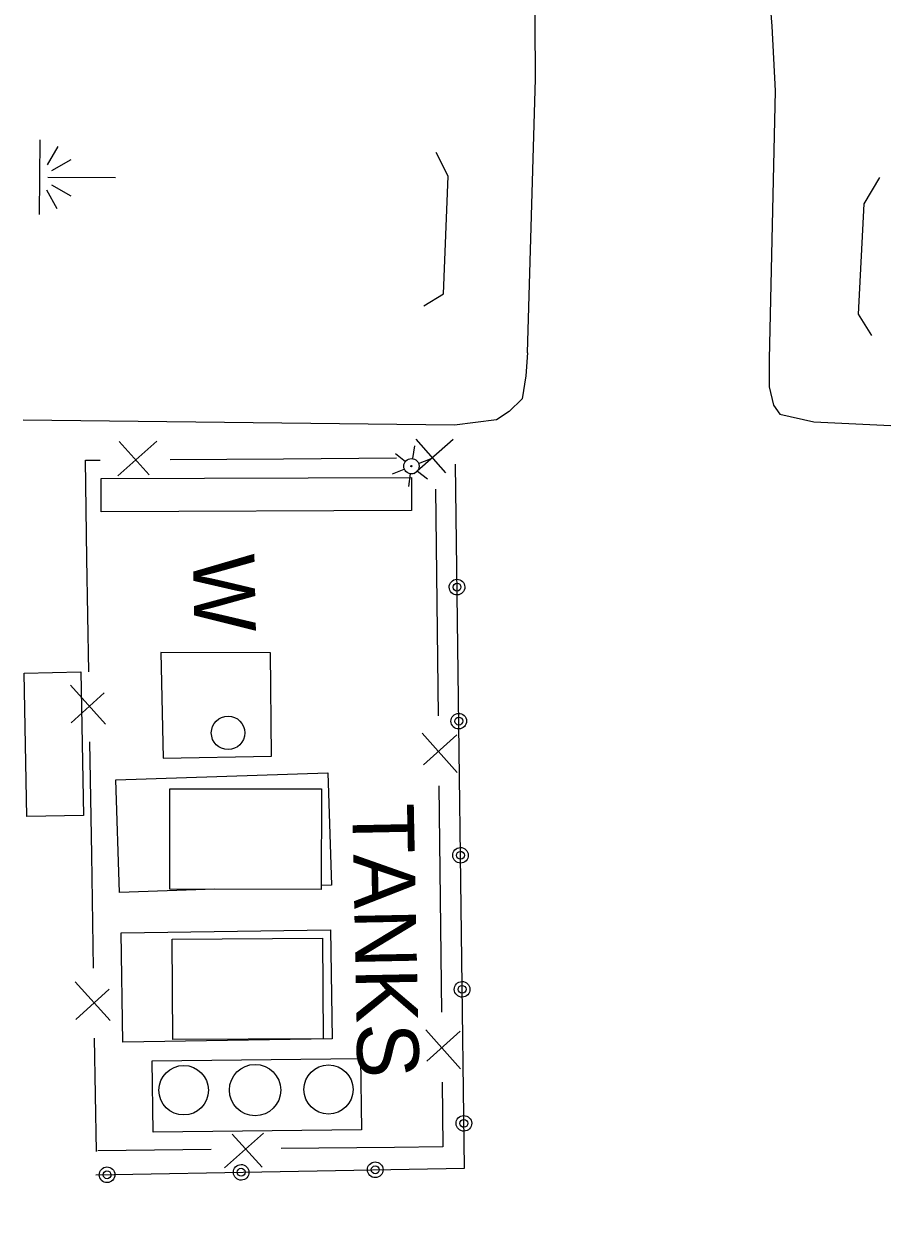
# Model space of a CAD drawing. Extents: x 588843 to 2552415, y 180129 to 269402.
# Drawn here: x 593619.1 to 593702.8, y 186471.7 to 186587.4 of the extents above; entities that cross this region are included whole.
import ezdxf

# ---------------------------------------------------------------- set-up
doc = ezdxf.new("R2010")
doc.units = 0
for name, color, linetype in [('Default', 7, 'Continuous'), ('E_AREA', 7, 'Continuous'), ('E_BLD', 7, 'Continuous'), ('E_BMGRD_P', 7, 'Continuous'), ('E_DWY', 7, 'Continuous'), ('E_FEN_P', 7, 'Continuous'), ('E_LTG', 7, 'Continuous'), ('E_MISCPROP_Solid', 7, 'Continuous'), ('E_MISCPROP_Text', 7, 'Continuous'), ('E_STRUCT', 7, 'Continuous'), ('E_WAL', 7, 'Continuous'), ('E_WAL_Text', 7, 'Continuous'), ('E_WTR_Wetland', 7, 'Continuous')]:
    doc.layers.add(name, color=color, linetype=linetype)

# ---------------------------------------------------------------- blocks, each defined once
blk = doc.blocks.new('LPOL')
at = {"layer": 'Default'}
for p, q in [((-0.75, 1.3), (-2, 3.46)), ((0.75, 1.3), (2, 3.46)), ((-4, 0), (-1.5, 0)), ((1.5, 0), (4, 0)), ((-2, -3.46), (-0.75, -1.3)), ((2, -3.46), (0.75, -1.3))]:
    blk.add_line(p, q, dxfattribs=at)
for radius in [1.5, 1.5, 1.5, 0.125]:
    blk.add_circle((0, 0), radius, dxfattribs=at)
blk = doc.blocks.new('TANKS')
at = {"layer": 'E_MISCPROP_Text'}
blk.add_text('TANKS', height=12, dxfattribs=at).set_placement((-26.51, -6))
blk = doc.blocks.new('W_18')
at = {"layer": 'E_WAL_Text'}
blk.add_text('W', height=12, dxfattribs=at).set_placement((-4.46, -6))
blk = doc.blocks.new('MAR')
at = {"layer": 'Default'}
for p, q in [((-0.02, 14.83), (-0.02, 1.62)), ((-1.37, 2.38), (-3.54, 6.17)), ((1.39, 2.38), (3.55, 6.17)), ((-6.08, 3.52), (-2.46, 1.46)), ((6.1, 3.52), (2.47, 1.46)), ((-7.33, 0), (7.23, 0))]:
    blk.add_line(p, q, dxfattribs=at)

msp = doc.modelspace()

# ---------------------------------------------------------------- linework, layer by layer
at = {"layer": 'E_AREA'}
for points in [[(593626.66, 186543.12), (593656.9, 186543.24), (593656.92, 186540.01), (593626.67, 186539.88), (593626.66, 186543.12)], [(593619.41, 186510.2), (593619.17, 186524.18), (593624.69, 186524.28), (593624.93, 186510.3), (593619.41, 186510.2)], [(593628.63, 186498.86), (593649.02, 186499.17), (593649.18, 186488.53), (593628.79, 186488.22), (593628.63, 186498.86)], [(593631.65, 186486.39), (593651.95, 186486.61), (593652.02, 186479.67), (593631.73, 186479.45), (593631.65, 186486.39)]]:
    msp.add_lwpolyline(points, close=True, dxfattribs=at)
for points in [[(593637.74, 186503.12), (593628.46, 186502.81), (593628.08, 186513.77), (593648.74, 186514.47), (593649.11, 186503.51)], [(593649.11, 186503.51), (593648.1, 186503.47)]]:
    msp.add_lwpolyline(points, dxfattribs=at)
at = {"layer": 'E_BLD'}
for points in [[(593648.1, 186503.1), (593633.35, 186503.13), (593633.37, 186512.91), (593648.12, 186512.88), (593648.1, 186503.1)], [(593648.3, 186488.55), (593633.64, 186488.46), (593633.58, 186498.24), (593648.24, 186498.33), (593648.3, 186488.55)]]:
    msp.add_lwpolyline(points, close=True, dxfattribs=at)
at = {"layer": 'E_BMGRD_P'}
msp.add_lwpolyline([(593626.15, 186475.27), (593662.07, 186475.94), (593661.19, 186544.52)], dxfattribs=at)
for centre, major_axis in [((593661.34, 186532.55), (-0.761, -0.014)), ((593661.34, 186532.55), (-0.383, -0.007)), ((593661.51, 186519.49), (-0.761, -0.014)), ((593661.51, 186519.49), (-0.383, -0.007)), ((593661.68, 186506.42), (-0.761, -0.014)), ((593661.68, 186506.42), (-0.383, -0.007)), ((593661.84, 186493.36), (-0.761, -0.014)), ((593661.84, 186493.36), (-0.383, -0.007)), ((593662.01, 186480.3), (-0.761, -0.014)), ((593662.01, 186480.3), (-0.383, -0.007)), ((593640.31, 186475.53), (-0.761, -0.014)), ((593653.37, 186475.78), (-0.761, -0.014)), ((593627.24, 186475.29), (-0.761, -0.014)), ((593627.24, 186475.29), (-0.383, -0.007)), ((593640.31, 186475.54), (-0.383, -0.007)), ((593653.37, 186475.78), (-0.383, -0.007))]:
    msp.add_ellipse(centre, major_axis=major_axis, ratio=0.999853, dxfattribs=at)
at = {"layer": 'E_DWY'}
for points in [[(593591.77, 186720.72), (593593.36, 186722.65), (593597.85, 186719.78), (593603.23, 186716.86), (593610.4, 186714.07), (593608.97, 186710.3), (593607.96, 186704.52), (593631.13, 186696.7), (593643.55, 186689.9), (593656.66, 186678.88), (593667.04, 186668.23), (593675.78, 186655.81), (593681.53, 186644.73), (593686.85, 186630.53), (593689.52, 186618.63), (593690.53, 186605.83), (593692.03, 186587.19), (593692.36, 186580.89), (593691.77, 186554.75), (593691.75, 186552.08)], [(593668.2, 186555.38), (593668.98, 186582.08), (593668.9, 186598.59), (593667.2, 186614.25), (593663.03, 186632.69), (593660.55, 186638.29), (593655.64, 186646.72), (593648.91, 186655.15), (593640.42, 186664.01), (593630.3, 186671.88), (593624.39, 186675.27), (593616.24, 186678.33), (593603.99, 186681.5), (593598.75, 186682.32), (593593.68, 186681.98), (593593.41, 186684.46)], [(593668.2, 186555.38), (593668.04, 186553.15), (593667.68, 186550.9), (593666.42, 186549.67), (593665.18, 186548.84), (593661.11, 186548.33), (593619.07, 186548.8)], [(593691.75, 186552.08), (593692.17, 186550.27), (593692.81, 186549.4), (593696.11, 186548.65), (593713.81, 186547.81), (593735.44, 186547.41), (593758.31, 186546.06), (593759.53, 186519.34), (593759.38, 186483.93), (593758.86, 186446.35), (593758.89, 186410.14), (593759.07, 186363.78), (593758.91, 186319.14), (593758.71, 186277.58), (593758.99, 186233.19), (593758.98, 186173.88), (593758.89, 186133.64), (593758.82, 186113.71)]]:
    msp.add_lwpolyline(points, dxfattribs=at)
at = {"layer": 'E_FEN_P'}
for p, q in [((593628.28, 186543.4), (593632.09, 186546.77)), ((593657.16, 186543.61), (593660.98, 186546.98)), ((593657.32, 186546.95), (593660.23, 186543.7)), ((593628.43, 186546.75), (593631.34, 186543.49)), ((593627.08, 186519.2), (593623.68, 186522.98)), ((593623.73, 186519.32), (593626.97, 186522.26)), ((593657.96, 186518.31), (593661.35, 186514.5)), ((593661.31, 186518.17), (593658.07, 186515.24)), ((593627.54, 186490.31), (593624.14, 186494.1)), ((593624.2, 186490.43), (593627.43, 186493.38)), ((593658.29, 186489.42), (593661.68, 186485.62)), ((593661.64, 186489.28), (593658.4, 186486.35)), ((593642.49, 186479.36), (593638.69, 186475.98)), ((593642.35, 186476.02), (593639.43, 186479.26))]:
    msp.add_line(p, q, dxfattribs=at)
for points in [[(593625.28, 186535.33), (593625.13, 186544.92), (593626.57, 186544.93)], [(593633.39, 186544.98), (593644.43, 186545.06)], [(593644.43, 186545.06), (593655.46, 186545.14)], [(593659.24, 186542.08), (593659.36, 186531.05)], [(593625.46, 186524.3), (593625.28, 186535.33)], [(593659.36, 186531.05), (593659.49, 186520.02)], [(593625.74, 186506.45), (593625.57, 186517.47)], [(593659.57, 186513.2), (593659.69, 186502.17)], [(593625.92, 186495.42), (593625.74, 186506.45)], [(593659.69, 186502.17), (593659.82, 186491.14)], [(593626.2, 186477.56), (593626.03, 186488.59)], [(593659.9, 186484.31), (593659.97, 186478.01), (593655.24, 186477.96)], [(593637.38, 186477.76), (593626.35, 186477.64)], [(593655.24, 186477.96), (593644.21, 186477.84)]]:
    msp.add_lwpolyline(points, dxfattribs=at)
at = {"layer": 'E_MISCPROP_Solid'}
for centre, radius in [((593639.03, 186518.35), 1.63), ((593634.71, 186483.53), 2.41), ((593641.66, 186483.54), 2.5), ((593648.82, 186483.6), 2.4)]:
    msp.add_circle(centre, radius, dxfattribs=at)
at = {"layer": 'E_STRUCT'}
for points in [[(593658.11, 186559.96), (593660.03, 186561.11), (593660.47, 186572.6), (593659.32, 186574.9)], [(593702.5, 186572.45), (593700.99, 186569.89), (593700.42, 186559.16), (593701.74, 186557.07)]]:
    msp.add_lwpolyline(points, dxfattribs=at)
at = {"layer": 'E_WAL'}
msp.add_lwpolyline([(593643.26, 186516.07), (593643.16, 186526.16), (593632.47, 186526.19), (593632.71, 186515.89), (593643.26, 186516.07)], close=True, dxfattribs=at)

# ---------------------------------------------------------------- block references
at = {"layer": 'E_LTG', "xscale": 0.5, "yscale": 0.5, "rotation": -98.54264241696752}
msp.add_blockref('LPOL', (593656.9, 186544.33), dxfattribs=at)
at = {"layer": 'E_MISCPROP_Text', "xscale": 0.5000000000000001, "yscale": 0.5000000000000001, "rotation": -88.85934693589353}
msp.add_blockref('TANKS', (593654.39, 186498.23), dxfattribs=at)
at = {"layer": 'E_WAL_Text', "xscale": 0.5000000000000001, "yscale": 0.5000000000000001, "rotation": -88.85934693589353}
msp.add_blockref('W_18', (593638.64, 186533.55), dxfattribs=at)
at = {"layer": 'E_WTR_Wetland', "xscale": 0.5, "yscale": 0.5, "rotation": -90.39883281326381}
msp.add_blockref('MAR', (593620.65, 186572.46), dxfattribs=at)

doc.saveas('drawing.dxf')
